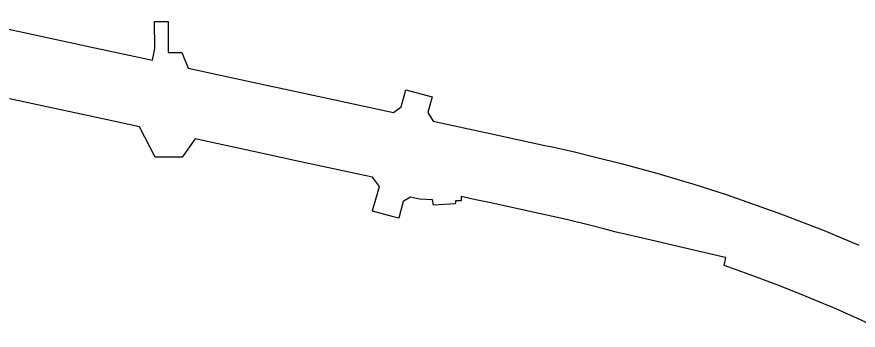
# Model space of a CAD drawing. Extents: x 2071991 to 2268989, y 436479 to 469629.
# Drawn here: x 2090661 to 2093765, y 460738 to 461895 of the extents above; entities that cross this region are included whole.
import ezdxf

# ---------------------------------------------------------------- set-up
doc = ezdxf.new("R2010")
doc.units = 0
doc.layers.add('approx_PSA', color=7, linetype='Continuous')

msp = doc.modelspace()

# ---------------------------------------------------------------- linework, layer by layer
at = {"layer": 'approx_PSA'}
for p, q in [((2090421, 461895), (2090687.6, 461837.2)), ((2091169.6, 461877.9), (2091219.6, 461878)), ((2091170, 461777.9), (2091169.6, 461877.9)), ((2091219.6, 461878), (2091220, 461763)), ((2090687.6, 461837.2), (2090932, 461784.2)), ((2090932, 461784.2), (2091161.6, 461734.4)), ((2091161.6, 461734.4), (2091170, 461777.9)), ((2091220, 461763), (2091270, 461763.2)), ((2091270, 461763.2), (2091293.5, 461705.8)), ((2091293.5, 461705.8), (2091587.9, 461641.9)), ((2091587.9, 461641.9), (2091663.6, 461625.5)), ((2091663.6, 461625.5), (2092050.9, 461541.5)), ((2092079.4, 461563.3), (2092096.6, 461626)), ((2092096.6, 461626), (2092193.1, 461599.6)), ((2090909.1, 461533.3), (2090634.6, 461592.8)), ((2092193.1, 461599.6), (2092177.2, 461541.7)), ((2092050.9, 461541.5), (2092079.4, 461563.3)), ((2091035.3, 461505.9), (2090909.1, 461533.3)), ((2092177.2, 461541.7), (2092197.5, 461509.7)), ((2091113.5, 461489), (2091035.3, 461505.9)), ((2092197.5, 461509.7), (2092310.1, 461485.8)), ((2091171.4, 461377.1), (2091113.5, 461489)), ((2092310.1, 461485.8), (2092407.6, 461464.2)), ((2091318.7, 461444.5), (2091271.4, 461377.4)), ((2091534.9, 461397.6), (2091318.7, 461444.5)), ((2092407.6, 461464.2), (2092609, 461420.5)), ((2092609, 461420.5), (2092636.3, 461414.6)), ((2092636.3, 461414.6), (2092713.7, 461397.4)), ((2091191.8, 461377.1), (2091171.4, 461377.1)), ((2091221.4, 461377.2), (2091191.8, 461377.1)), ((2091251.4, 461377.4), (2091221.4, 461377.2)), ((2091271.4, 461377.4), (2091251.4, 461377.4)), ((2091685.4, 461365), (2091534.9, 461397.6)), ((2092713.7, 461397.4), (2092796.2, 461376.4)), ((2092796.2, 461376.4), (2092890.4, 461354)), ((2091949.7, 461307.7), (2091685.4, 461365)), ((2092890.4, 461354), (2093023.1, 461317.8)), ((2093023.1, 461317.8), (2093121.3, 461288.9)), ((2091973.5, 461302.5), (2091949.7, 461307.7)), ((2091998.8, 461269.1), (2091973.5, 461302.5)), ((2093121.3, 461288.9), (2093155.4, 461278.5)), ((2091975.2, 461183.3), (2091994, 461251.8)), ((2091994, 461251.8), (2091998.8, 461269.1)), ((2093155.4, 461278.5), (2093281.5, 461237.9)), ((2092113.5, 461229.5), (2092087.2, 461213.3)), ((2092146.3, 461222.4), (2092113.5, 461229.5)), ((2092195.3, 461219.2), (2092146.3, 461222.4)), ((2092198.6, 461199.7), (2092195.3, 461219.2)), ((2092354.7, 461219.9), (2092300.6, 461231.6)), ((2092300.6, 461231.6), (2092301.2, 461215.3)), ((2092403.5, 461209.3), (2092354.7, 461219.9)), ((2093281.5, 461237.9), (2093483.1, 461166.8)), ((2092087.2, 461213.3), (2092070.2, 461151.4)), ((2092278.8, 461205), (2092198.6, 461199.7)), ((2092279.6, 461210.9), (2092278.8, 461205)), ((2092280.2, 461215.9), (2092279.6, 461210.9)), ((2092301.2, 461215.3), (2092280.2, 461215.9)), ((2092588.8, 461169.1), (2092403.5, 461209.3)), ((2091973.7, 461177.9), (2091975.2, 461183.3)), ((2092050.8, 461156.7), (2091973.7, 461177.9)), ((2092070.2, 461151.4), (2092050.8, 461156.7)), ((2092688.8, 461146.5), (2092588.8, 461169.1)), ((2093483.1, 461166.8), (2093639.9, 461105.9)), ((2092788.5, 461122.1), (2092688.8, 461146.5)), ((2092827.1, 461112), (2092788.5, 461122.1)), ((2092867.1, 461101.6), (2092827.1, 461112)), ((2092997.1, 461071.2), (2092867.1, 461101.6)), ((2093639.9, 461105.9), (2093768.1, 461052.3)), ((2093085, 461050.8), (2092997.1, 461071.2)), ((2093269.5, 461008.2), (2093085, 461050.8)), ((2093277.2, 461006.4), (2093269.5, 461008.2)), ((2093270.6, 460977.6), (2093277.2, 461006.4)), ((2093367.2, 460943.1), (2093270.6, 460977.6)), ((2093463.1, 460906.9), (2093367.2, 460943.1)), ((2093558.4, 460869.1), (2093463.1, 460906.9)), ((2093653.1, 460829.6), (2093558.4, 460869.1)), ((2093669.1, 460822.8), (2093653.1, 460829.6)), ((2093762.9, 460781.4), (2093669.1, 460822.8)), ((2093856, 460738.3), (2093762.9, 460781.4))]:
    msp.add_line(p, q, dxfattribs=at)

doc.saveas('drawing.dxf')
